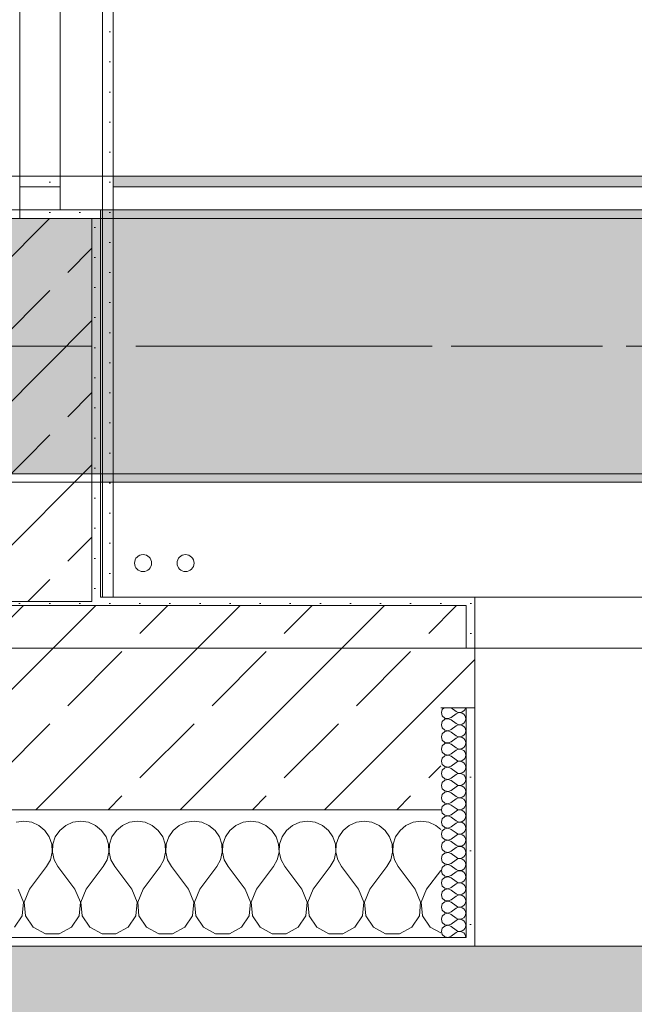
# Model space of a CAD drawing. Header units: metres. Extents: x -3.6 to 85.2, y -11 to 16.8.
# Tile 459 of 508: x 58.2 to 58.9, y -0.2 to 0.9. Entities that reach past the tile are written whole.
import ezdxf

# ---------------------------------------------------------------- set-up
doc = ezdxf.new("R2010")
doc.units = ezdxf.units.M
doc.header["$MEASUREMENT"] = 0
doc.linetypes.add('Achse', pattern=[0.2, 0.1, -0.05, 0, -0.05])
doc.linetypes.add('Strichlinie doppelt', pattern=[0.546806, 0.264583, -0.105833, 0.070556, -0.105833])
for name, color, linetype in [('302 - Elemente.Schraffur', 7, 'Continuous'), ('451 - Universal.Achsen Raster', 7, 'Continuous'), ('604 - Struktur.Wand Aussen', 7, 'Continuous'), ('605 - Struktur.Wand Innen', 7, 'Continuous'), ('607 - Struktur.Stütze', 7, 'Continuous'), ('608 - Struktur.Träger', 7, 'Continuous'), ('801 - HKLSE.Heizung_ Klima_ Lüftung', 7, 'Continuous'), ('Neubau_606 - Struktur.Wand Innen Ausbau', 7, 'Continuous'), ('Neubau_653 - Abdeckung.TB Verkofferung', 7, 'Continuous')]:
    doc.layers.add(name, color=color, linetype=linetype)
pattern_1 = [(45, (0, 0), (-0.01767767, 0.01767767), [0, -0.025])]
pattern_2 = [(45, (0, 0), (-0.08485281, 0.08485281), []), (45, (-0.04243, 0.04243), (-0.08485281, 0.08485281), [0.09, -0.03])]
pattern_3 = [(0, (0, 0), (0, 0.08660254), [0, -0.05]), (0, (0.025, 0.0433), (0, 0.08660254), [0, -0.05])]

# ---------------------------------------------------------------- blocks, each defined once
blk = doc.blocks.new('*X161')
at = {"layer": '604 - Struktur.Wand Aussen', "color": 7, "linetype": 'Continuous', "lineweight": 5}
for p, q in [((58.2, -0.0083), (58.1909, -0.0096)), ((58.2091, -0.0096), (58.2, -0.0083)), ((58.2175, -0.0133), (58.2091, -0.0096)), ((58.2576, -0.0096), (58.2491, -0.0133)), ((58.2667, -0.0083), (58.2576, -0.0096)), ((58.2758, -0.0096), (58.2667, -0.0083)), ((58.2842, -0.0133), (58.2758, -0.0096)), ((58.3242, -0.0096), (58.3158, -0.0133)), ((58.3333, -0.0083), (58.3242, -0.0096)), ((58.3424, -0.0096), (58.3333, -0.0083)), ((58.3509, -0.0133), (58.3424, -0.0096)), ((58.3909, -0.0096), (58.3825, -0.0133)), ((58.4, -0.0083), (58.3909, -0.0096)), ((58.4091, -0.0096), (58.4, -0.0083)), ((58.4175, -0.0133), (58.4091, -0.0096)), ((58.4576, -0.0096), (58.4491, -0.0133)), ((58.4667, -0.0083), (58.4576, -0.0096)), ((58.4758, -0.0096), (58.4667, -0.0083)), ((58.4842, -0.0133), (58.4758, -0.0096)), ((58.5242, -0.0096), (58.5158, -0.0133)), ((58.5333, -0.0083), (58.5242, -0.0096)), ((58.5424, -0.0096), (58.5333, -0.0083)), ((58.5509, -0.0133), (58.5424, -0.0096)), ((58.5909, -0.0096), (58.5825, -0.0133)), ((58.6, -0.0083), (58.5909, -0.0096)), ((58.6091, -0.0096), (58.6, -0.0083)), ((58.6175, -0.0133), (58.6091, -0.0096)), ((58.6576, -0.0096), (58.6491, -0.0133)), ((58.6667, -0.0083), (58.6576, -0.0096)), ((58.6758, -0.0096), (58.6667, -0.0083)), ((58.6842, -0.0133), (58.6758, -0.0096)), ((58.2246, -0.0192), (58.2175, -0.0133)), ((58.2298, -0.0268), (58.2246, -0.0192)), ((58.2421, -0.0192), (58.2369, -0.0268)), ((58.2491, -0.0133), (58.2421, -0.0192)), ((58.2913, -0.0192), (58.2842, -0.0133)), ((58.2965, -0.0268), (58.2913, -0.0192)), ((58.3087, -0.0192), (58.3035, -0.0268)), ((58.3158, -0.0133), (58.3087, -0.0192)), ((58.3579, -0.0192), (58.3509, -0.0133)), ((58.3631, -0.0268), (58.3579, -0.0192)), ((58.3754, -0.0192), (58.3702, -0.0268)), ((58.3825, -0.0133), (58.3754, -0.0192)), ((58.4246, -0.0192), (58.4175, -0.0133)), ((58.4298, -0.0268), (58.4246, -0.0192)), ((58.4421, -0.0192), (58.4369, -0.0268)), ((58.4491, -0.0133), (58.4421, -0.0192)), ((58.4913, -0.0192), (58.4842, -0.0133)), ((58.4965, -0.0268), (58.4913, -0.0192)), ((58.5087, -0.0192), (58.5035, -0.0268)), ((58.5158, -0.0133), (58.5087, -0.0192)), ((58.5579, -0.0192), (58.5509, -0.0133)), ((58.5631, -0.0268), (58.5579, -0.0192)), ((58.5754, -0.0192), (58.5702, -0.0268)), ((58.5825, -0.0133), (58.5754, -0.0192)), ((58.6246, -0.0192), (58.6175, -0.0133)), ((58.6298, -0.0268), (58.6246, -0.0192)), ((58.6421, -0.0192), (58.6369, -0.0268)), ((58.6491, -0.0133), (58.6421, -0.0192)), ((58.69, -0.0181), (58.6842, -0.0133)), ((58.2328, -0.0355), (58.2298, -0.0268)), ((58.2369, -0.0268), (58.2339, -0.0355)), ((58.2994, -0.0355), (58.2965, -0.0268)), ((58.3035, -0.0268), (58.3006, -0.0355)), ((58.3661, -0.0355), (58.3631, -0.0268)), ((58.3702, -0.0268), (58.3672, -0.0355)), ((58.4328, -0.0355), (58.4298, -0.0268)), ((58.4369, -0.0268), (58.4339, -0.0355)), ((58.4994, -0.0355), (58.4965, -0.0268)), ((58.5035, -0.0268), (58.5006, -0.0355)), ((58.5661, -0.0355), (58.5631, -0.0268)), ((58.5702, -0.0268), (58.5672, -0.0355)), ((58.6328, -0.0355), (58.6298, -0.0268)), ((58.6369, -0.0268), (58.6339, -0.0355)), ((58.2311, -0.0536), (58.2332, -0.0447)), ((58.2332, -0.0447), (58.2328, -0.0355)), ((58.2339, -0.0355), (58.2335, -0.0447)), ((58.2335, -0.0447), (58.2355, -0.0536)), ((58.2978, -0.0536), (58.2999, -0.0447)), ((58.2999, -0.0447), (58.2994, -0.0355)), ((58.3006, -0.0355), (58.3001, -0.0447)), ((58.3001, -0.0447), (58.3022, -0.0536)), ((58.3645, -0.0536), (58.3665, -0.0447)), ((58.3665, -0.0447), (58.3661, -0.0355)), ((58.3672, -0.0355), (58.3668, -0.0447)), ((58.3668, -0.0447), (58.3689, -0.0536)), ((58.4311, -0.0536), (58.4332, -0.0447)), ((58.4332, -0.0447), (58.4328, -0.0355)), ((58.4339, -0.0355), (58.4335, -0.0447)), ((58.4335, -0.0447), (58.4355, -0.0536)), ((58.4978, -0.0536), (58.4999, -0.0447)), ((58.4999, -0.0447), (58.4994, -0.0355)), ((58.5006, -0.0355), (58.5001, -0.0447)), ((58.5001, -0.0447), (58.5022, -0.0536)), ((58.5645, -0.0536), (58.5665, -0.0447)), ((58.5665, -0.0447), (58.5661, -0.0355)), ((58.5672, -0.0355), (58.5668, -0.0447)), ((58.5668, -0.0447), (58.5689, -0.0536)), ((58.6311, -0.0536), (58.6332, -0.0447)), ((58.6332, -0.0447), (58.6328, -0.0355)), ((58.6339, -0.0355), (58.6335, -0.0447)), ((58.6335, -0.0447), (58.6355, -0.0536)), ((58.2267, -0.0617), (58.2311, -0.0536)), ((58.2355, -0.0536), (58.24, -0.0617)), ((58.2933, -0.0617), (58.2978, -0.0536)), ((58.3022, -0.0536), (58.3067, -0.0617)), ((58.36, -0.0617), (58.3645, -0.0536)), ((58.3689, -0.0536), (58.3733, -0.0617)), ((58.4267, -0.0617), (58.4311, -0.0536)), ((58.4355, -0.0536), (58.44, -0.0617)), ((58.4933, -0.0617), (58.4978, -0.0536)), ((58.5022, -0.0536), (58.5067, -0.0617)), ((58.56, -0.0617), (58.5645, -0.0536)), ((58.5689, -0.0536), (58.5733, -0.0617)), ((58.6267, -0.0617), (58.6311, -0.0536)), ((58.6355, -0.0536), (58.64, -0.0617)), ((58.2067, -0.0883), (58.2267, -0.0617)), ((58.26, -0.0883), (58.24, -0.0617)), ((58.2733, -0.0883), (58.2933, -0.0617)), ((58.3267, -0.0883), (58.3067, -0.0617)), ((58.34, -0.0883), (58.36, -0.0617)), ((58.3933, -0.0883), (58.3733, -0.0617)), ((58.4067, -0.0883), (58.4267, -0.0617)), ((58.46, -0.0883), (58.44, -0.0617)), ((58.4733, -0.0883), (58.4933, -0.0617)), ((58.5267, -0.0883), (58.5067, -0.0617)), ((58.54, -0.0883), (58.56, -0.0617)), ((58.5933, -0.0883), (58.5733, -0.0617)), ((58.6067, -0.0883), (58.6267, -0.0617)), ((58.66, -0.0883), (58.64, -0.0617)), ((58.6733, -0.0883), (58.69, -0.0661)), ((58.1996, -0.1033), (58.1933, -0.0883)), ((58.2067, -0.0883), (58.2004, -0.1033)), ((58.2663, -0.1033), (58.26, -0.0883)), ((58.2733, -0.0883), (58.267, -0.1033)), ((58.333, -0.1033), (58.3267, -0.0883)), ((58.34, -0.0883), (58.3337, -0.1033)), ((58.3996, -0.1033), (58.3933, -0.0883)), ((58.4067, -0.0883), (58.4004, -0.1033)), ((58.4663, -0.1033), (58.46, -0.0883)), ((58.4733, -0.0883), (58.467, -0.1033)), ((58.533, -0.1033), (58.5267, -0.0883)), ((58.54, -0.0883), (58.5337, -0.1033)), ((58.5996, -0.1033), (58.5933, -0.0883)), ((58.6067, -0.0883), (58.6004, -0.1033)), ((58.6663, -0.1033), (58.66, -0.0883)), ((58.6733, -0.0883), (58.667, -0.1033)), ((58.1981, -0.1195), (58.1996, -0.1033)), ((58.2004, -0.1033), (58.2019, -0.1195)), ((58.2648, -0.1195), (58.2663, -0.1033)), ((58.267, -0.1033), (58.2686, -0.1195)), ((58.3314, -0.1195), (58.333, -0.1033)), ((58.3337, -0.1033), (58.3352, -0.1195)), ((58.3981, -0.1195), (58.3996, -0.1033)), ((58.4004, -0.1033), (58.4019, -0.1195)), ((58.4648, -0.1195), (58.4663, -0.1033)), ((58.467, -0.1033), (58.4686, -0.1195)), ((58.5314, -0.1195), (58.533, -0.1033)), ((58.5337, -0.1033), (58.5352, -0.1195)), ((58.5981, -0.1195), (58.5996, -0.1033)), ((58.6004, -0.1033), (58.6019, -0.1195)), ((58.6648, -0.1195), (58.6663, -0.1033)), ((58.667, -0.1033), (58.6686, -0.1195)), ((58.1891, -0.133), (58.1981, -0.1195)), ((58.2019, -0.1195), (58.2109, -0.133)), ((58.2558, -0.133), (58.2648, -0.1195)), ((58.2686, -0.1195), (58.2776, -0.133)), ((58.3224, -0.133), (58.3314, -0.1195)), ((58.3352, -0.1195), (58.3442, -0.133)), ((58.3891, -0.133), (58.3981, -0.1195)), ((58.4019, -0.1195), (58.4109, -0.133)), ((58.4558, -0.133), (58.4648, -0.1195)), ((58.4686, -0.1195), (58.4776, -0.133)), ((58.5224, -0.133), (58.5314, -0.1195)), ((58.5352, -0.1195), (58.5442, -0.133)), ((58.5891, -0.133), (58.5981, -0.1195)), ((58.6019, -0.1195), (58.6109, -0.133)), ((58.6558, -0.133), (58.6648, -0.1195)), ((58.6686, -0.1195), (58.6776, -0.133)), ((58.2109, -0.133), (58.2252, -0.1407)), ((58.2415, -0.1407), (58.2558, -0.133)), ((58.2776, -0.133), (58.2919, -0.1407)), ((58.3081, -0.1407), (58.3224, -0.133)), ((58.3442, -0.133), (58.3585, -0.1407)), ((58.3748, -0.1407), (58.3891, -0.133)), ((58.4109, -0.133), (58.4252, -0.1407)), ((58.4415, -0.1407), (58.4558, -0.133)), ((58.4776, -0.133), (58.4919, -0.1407)), ((58.5081, -0.1407), (58.5224, -0.133)), ((58.5442, -0.133), (58.5585, -0.1407)), ((58.5748, -0.1407), (58.5891, -0.133)), ((58.6109, -0.133), (58.6252, -0.1407)), ((58.6415, -0.1407), (58.6558, -0.133)), ((58.6776, -0.133), (58.69, -0.1397)), ((58.2252, -0.1407), (58.2415, -0.1407)), ((58.2919, -0.1407), (58.3081, -0.1407)), ((58.3585, -0.1407), (58.3748, -0.1407)), ((58.4252, -0.1407), (58.4415, -0.1407)), ((58.4919, -0.1407), (58.5081, -0.1407)), ((58.5585, -0.1407), (58.5748, -0.1407)), ((58.6252, -0.1407), (58.6415, -0.1407))]:
    blk.add_line(p, q, dxfattribs=at)
blk = doc.blocks.new('*X163')
at = {"layer": '604 - Struktur.Wand Aussen', "color": 7, "linetype": 'Continuous', "lineweight": 5}
for p, q in [((58.6918, 0.123), (58.6907, 0.1193)), ((58.6907, 0.1193), (58.6918, 0.1155)), ((58.6939, 0.125), (58.6918, 0.123)), ((58.7021, 0.125), (58.7079, 0.1207)), ((58.7021, 0.1136), (58.7079, 0.1179)), ((58.7079, 0.1207), (58.7096, 0.1198)), ((58.7096, 0.1188), (58.7079, 0.1179)), ((58.7096, 0.1198), (58.7115, 0.1193)), ((58.7115, 0.1193), (58.7096, 0.1188)), ((58.7115, 0.1193), (58.7135, 0.1194)), ((58.7135, 0.1192), (58.7115, 0.1193)), ((58.7135, 0.1194), (58.7153, 0.12)), ((58.7153, 0.1185), (58.7135, 0.1192)), ((58.7153, 0.12), (58.717, 0.1212)), ((58.717, 0.1174), (58.7153, 0.1185)), ((58.717, 0.1212), (58.7182, 0.1227)), ((58.7182, 0.1159), (58.717, 0.1174)), ((58.7182, 0.1227), (58.719, 0.1245)), ((58.719, 0.1141), (58.7182, 0.1159)), ((58.719, 0.1245), (58.7191, 0.125)), ((58.6918, 0.1088), (58.6907, 0.105)), ((58.6907, 0.105), (58.6918, 0.1012)), ((58.6918, 0.1155), (58.6947, 0.1129)), ((58.6947, 0.1114), (58.6918, 0.1088)), ((58.6947, 0.1129), (58.6985, 0.1122)), ((58.6985, 0.1121), (58.6947, 0.1114)), ((58.6985, 0.1122), (58.7021, 0.1136)), ((58.7021, 0.1107), (58.6985, 0.1121)), ((58.7021, 0.1107), (58.7079, 0.1064)), ((58.7079, 0.1064), (58.7096, 0.1055)), ((58.7096, 0.1045), (58.7079, 0.1036)), ((58.7096, 0.1055), (58.7115, 0.105)), ((58.7115, 0.105), (58.7096, 0.1045)), ((58.7115, 0.105), (58.7135, 0.1051)), ((58.7135, 0.1049), (58.7115, 0.105)), ((58.7135, 0.1051), (58.7153, 0.1058)), ((58.7153, 0.1042), (58.7135, 0.1049)), ((58.7153, 0.1058), (58.717, 0.1069)), ((58.717, 0.1031), (58.7153, 0.1042)), ((58.717, 0.1069), (58.7182, 0.1084)), ((58.7182, 0.1084), (58.719, 0.1102)), ((58.7193, 0.1121), (58.719, 0.1141)), ((58.719, 0.1102), (58.7193, 0.1121)), ((58.6918, 0.0945), (58.6907, 0.0907)), ((58.6918, 0.1012), (58.6947, 0.0986)), ((58.6947, 0.0971), (58.6918, 0.0945)), ((58.6947, 0.0986), (58.6985, 0.0979)), ((58.6985, 0.0978), (58.6947, 0.0971)), ((58.6985, 0.0979), (58.7021, 0.0993)), ((58.7021, 0.0964), (58.6985, 0.0978)), ((58.7021, 0.0993), (58.7079, 0.1036)), ((58.7021, 0.0964), (58.7079, 0.0921)), ((58.7153, 0.0915), (58.717, 0.0926)), ((58.7182, 0.1016), (58.717, 0.1031)), ((58.717, 0.0926), (58.7182, 0.0941)), ((58.719, 0.0998), (58.7182, 0.1016)), ((58.7182, 0.0941), (58.719, 0.0959)), ((58.7193, 0.0979), (58.719, 0.0998)), ((58.719, 0.0959), (58.7193, 0.0979)), ((58.6907, 0.0907), (58.6918, 0.087)), ((58.6918, 0.087), (58.6947, 0.0843)), ((58.6947, 0.0828), (58.6918, 0.0802)), ((58.6947, 0.0843), (58.6985, 0.0836)), ((58.6985, 0.0835), (58.6947, 0.0828)), ((58.6985, 0.0836), (58.7021, 0.085)), ((58.7021, 0.0821), (58.6985, 0.0835)), ((58.7021, 0.085), (58.7079, 0.0893)), ((58.7021, 0.0821), (58.7079, 0.0779)), ((58.7079, 0.0921), (58.7096, 0.0912)), ((58.7096, 0.0902), (58.7079, 0.0893)), ((58.7096, 0.0912), (58.7115, 0.0907)), ((58.7115, 0.0907), (58.7096, 0.0902)), ((58.7115, 0.0907), (58.7135, 0.0908)), ((58.7135, 0.0906), (58.7115, 0.0907)), ((58.7135, 0.0908), (58.7153, 0.0915)), ((58.7153, 0.09), (58.7135, 0.0906)), ((58.717, 0.0888), (58.7153, 0.09)), ((58.7182, 0.0873), (58.717, 0.0888)), ((58.719, 0.0855), (58.7182, 0.0873)), ((58.7182, 0.0798), (58.719, 0.0816)), ((58.7193, 0.0836), (58.719, 0.0855)), ((58.719, 0.0816), (58.7193, 0.0836)), ((58.6918, 0.0802), (58.6907, 0.0764)), ((58.6907, 0.0764), (58.6918, 0.0727)), ((58.6918, 0.0727), (58.6947, 0.07)), ((58.6947, 0.07), (58.6985, 0.0693)), ((58.6985, 0.0693), (58.7021, 0.0707)), ((58.7021, 0.0707), (58.7079, 0.075)), ((58.7079, 0.0779), (58.7096, 0.0769)), ((58.7096, 0.076), (58.7079, 0.075)), ((58.7096, 0.0769), (58.7115, 0.0765)), ((58.7115, 0.0764), (58.7096, 0.076)), ((58.7115, 0.0765), (58.7135, 0.0766)), ((58.7135, 0.0763), (58.7115, 0.0764)), ((58.7135, 0.0766), (58.7153, 0.0772)), ((58.7153, 0.0757), (58.7135, 0.0763)), ((58.7153, 0.0772), (58.717, 0.0783)), ((58.717, 0.0746), (58.7153, 0.0757)), ((58.717, 0.0783), (58.7182, 0.0798)), ((58.7182, 0.073), (58.717, 0.0746)), ((58.719, 0.0712), (58.7182, 0.073)), ((58.7193, 0.0693), (58.719, 0.0712)), ((58.6918, 0.0659), (58.6907, 0.0621)), ((58.6907, 0.0621), (58.6918, 0.0584)), ((58.6947, 0.0685), (58.6918, 0.0659)), ((58.6918, 0.0584), (58.6947, 0.0558)), ((58.6985, 0.0693), (58.6947, 0.0685)), ((58.7021, 0.0679), (58.6985, 0.0693)), ((58.7021, 0.0679), (58.7079, 0.0636)), ((58.7021, 0.0564), (58.7079, 0.0607)), ((58.7079, 0.0636), (58.7096, 0.0626)), ((58.7096, 0.0617), (58.7079, 0.0607)), ((58.7096, 0.0626), (58.7115, 0.0622)), ((58.7115, 0.0621), (58.7096, 0.0617)), ((58.7115, 0.0622), (58.7135, 0.0623)), ((58.7135, 0.062), (58.7115, 0.0621)), ((58.7135, 0.0623), (58.7153, 0.0629)), ((58.7153, 0.0614), (58.7135, 0.062)), ((58.7153, 0.0629), (58.717, 0.064)), ((58.717, 0.0603), (58.7153, 0.0614)), ((58.717, 0.064), (58.7182, 0.0655)), ((58.7182, 0.0588), (58.717, 0.0603)), ((58.7182, 0.0655), (58.719, 0.0673)), ((58.719, 0.057), (58.7182, 0.0588)), ((58.719, 0.0673), (58.7193, 0.0693)), ((58.6918, 0.0516), (58.6907, 0.0479)), ((58.6907, 0.0479), (58.6918, 0.0441)), ((58.6947, 0.0542), (58.6918, 0.0516)), ((58.6947, 0.0558), (58.6985, 0.055)), ((58.6985, 0.055), (58.6947, 0.0542)), ((58.6985, 0.055), (58.7021, 0.0564)), ((58.7021, 0.0536), (58.6985, 0.055)), ((58.7021, 0.0536), (58.7079, 0.0493)), ((58.7021, 0.0421), (58.7079, 0.0464)), ((58.7079, 0.0493), (58.7096, 0.0483)), ((58.7096, 0.0474), (58.7079, 0.0464)), ((58.7096, 0.0483), (58.7115, 0.0479)), ((58.7115, 0.0478), (58.7096, 0.0474)), ((58.7115, 0.0479), (58.7135, 0.048)), ((58.7135, 0.0477), (58.7115, 0.0478)), ((58.7135, 0.048), (58.7153, 0.0486)), ((58.7153, 0.0471), (58.7135, 0.0477)), ((58.7153, 0.0486), (58.717, 0.0497)), ((58.717, 0.046), (58.7153, 0.0471)), ((58.717, 0.0497), (58.7182, 0.0512)), ((58.7182, 0.0512), (58.719, 0.053)), ((58.7193, 0.055), (58.719, 0.057)), ((58.719, 0.053), (58.7193, 0.055)), ((58.6918, 0.0373), (58.6907, 0.0336)), ((58.6918, 0.0441), (58.6947, 0.0415)), ((58.6947, 0.04), (58.6918, 0.0373)), ((58.6947, 0.0415), (58.6985, 0.0407)), ((58.6985, 0.0407), (58.6947, 0.04)), ((58.6985, 0.0407), (58.7021, 0.0421)), ((58.7021, 0.0393), (58.6985, 0.0407)), ((58.7021, 0.0393), (58.7079, 0.035)), ((58.7079, 0.035), (58.7096, 0.034)), ((58.7153, 0.0343), (58.717, 0.0354)), ((58.7182, 0.0445), (58.717, 0.046)), ((58.717, 0.0354), (58.7182, 0.037)), ((58.719, 0.0427), (58.7182, 0.0445)), ((58.7182, 0.037), (58.719, 0.0388)), ((58.7193, 0.0407), (58.719, 0.0427)), ((58.719, 0.0388), (58.7193, 0.0407)), ((58.6907, 0.0336), (58.6918, 0.0298)), ((58.6918, 0.0298), (58.6947, 0.0272)), ((58.6947, 0.0257), (58.6918, 0.023)), ((58.6947, 0.0272), (58.6985, 0.0265)), ((58.6985, 0.0264), (58.6947, 0.0257)), ((58.6985, 0.0265), (58.7021, 0.0279)), ((58.7021, 0.025), (58.6985, 0.0264)), ((58.7021, 0.0279), (58.7079, 0.0321)), ((58.7021, 0.025), (58.7079, 0.0207)), ((58.7096, 0.0331), (58.7079, 0.0321)), ((58.7096, 0.034), (58.7115, 0.0336)), ((58.7115, 0.0335), (58.7096, 0.0331)), ((58.7115, 0.0336), (58.7135, 0.0337)), ((58.7135, 0.0334), (58.7115, 0.0335)), ((58.7135, 0.0337), (58.7153, 0.0343)), ((58.7153, 0.0328), (58.7135, 0.0334)), ((58.717, 0.0317), (58.7153, 0.0328)), ((58.7182, 0.0302), (58.717, 0.0317)), ((58.719, 0.0284), (58.7182, 0.0302)), ((58.7182, 0.0227), (58.719, 0.0245)), ((58.7193, 0.0264), (58.719, 0.0284)), ((58.719, 0.0245), (58.7193, 0.0264)), ((58.6918, 0.023), (58.6907, 0.0193)), ((58.6907, 0.0193), (58.6918, 0.0155)), ((58.6918, 0.0155), (58.6947, 0.0129)), ((58.6947, 0.0129), (58.6985, 0.0122)), ((58.6985, 0.0121), (58.6947, 0.0114)), ((58.6985, 0.0122), (58.7021, 0.0136)), ((58.7021, 0.0107), (58.6985, 0.0121)), ((58.7021, 0.0136), (58.7079, 0.0179)), ((58.7079, 0.0207), (58.7096, 0.0198)), ((58.7096, 0.0188), (58.7079, 0.0179)), ((58.7096, 0.0198), (58.7115, 0.0193)), ((58.7115, 0.0193), (58.7096, 0.0188)), ((58.7115, 0.0193), (58.7135, 0.0194)), ((58.7135, 0.0192), (58.7115, 0.0193)), ((58.7135, 0.0194), (58.7153, 0.02)), ((58.7153, 0.0185), (58.7135, 0.0192)), ((58.7153, 0.02), (58.717, 0.0212)), ((58.717, 0.0174), (58.7153, 0.0185)), ((58.717, 0.0212), (58.7182, 0.0227)), ((58.7182, 0.0159), (58.717, 0.0174)), ((58.719, 0.0141), (58.7182, 0.0159)), ((58.7193, 0.0121), (58.719, 0.0141)), ((58.719, 0.0102), (58.7193, 0.0121)), ((58.6918, 0.0088), (58.6907, 0.005)), ((58.6907, 0.005), (58.6918, 0.0012)), ((58.6947, 0.0114), (58.6918, 0.0088)), ((58.6918, 0.0012), (58.6947, -0.0014)), ((58.7021, 0.0107), (58.7079, 0.0064)), ((58.7021, -0.0007), (58.7079, 0.0036)), ((58.7079, 0.0064), (58.7096, 0.0055)), ((58.7096, 0.0045), (58.7079, 0.0036)), ((58.7096, 0.0055), (58.7115, 0.005)), ((58.7115, 0.005), (58.7096, 0.0045)), ((58.7115, 0.005), (58.7135, 0.0051)), ((58.7135, 0.0049), (58.7115, 0.005)), ((58.7135, 0.0051), (58.7153, 0.0058)), ((58.7153, 0.0042), (58.7135, 0.0049)), ((58.7153, 0.0058), (58.717, 0.0069)), ((58.717, 0.0031), (58.7153, 0.0042)), ((58.717, 0.0069), (58.7182, 0.0084)), ((58.7182, 0.0016), (58.717, 0.0031)), ((58.7182, 0.0084), (58.719, 0.0102)), ((58.719, -0.0002), (58.7182, 0.0016)), ((58.6918, -0.0055), (58.6907, -0.0093)), ((58.6907, -0.0093), (58.6918, -0.013)), ((58.6947, -0.0029), (58.6918, -0.0055)), ((58.6947, -0.0014), (58.6985, -0.0021)), ((58.6985, -0.0022), (58.6947, -0.0029)), ((58.6985, -0.0021), (58.7021, -0.0007)), ((58.7021, -0.0036), (58.6985, -0.0022)), ((58.7021, -0.0036), (58.7079, -0.0079)), ((58.7021, -0.015), (58.7079, -0.0107)), ((58.7079, -0.0079), (58.7096, -0.0088)), ((58.7096, -0.0098), (58.7079, -0.0107)), ((58.7096, -0.0088), (58.7115, -0.0093)), ((58.7115, -0.0093), (58.7096, -0.0098)), ((58.7115, -0.0093), (58.7135, -0.0092)), ((58.7135, -0.0094), (58.7115, -0.0093)), ((58.7135, -0.0092), (58.7153, -0.0085)), ((58.7153, -0.01), (58.7135, -0.0094)), ((58.7153, -0.0085), (58.717, -0.0074)), ((58.717, -0.0112), (58.7153, -0.01)), ((58.717, -0.0074), (58.7182, -0.0059)), ((58.7182, -0.0127), (58.717, -0.0112)), ((58.7182, -0.0059), (58.719, -0.0041)), ((58.7193, -0.0021), (58.719, -0.0002)), ((58.719, -0.0041), (58.7193, -0.0021)), ((58.6918, -0.0198), (58.6907, -0.0236)), ((58.6918, -0.013), (58.6947, -0.0157)), ((58.6947, -0.0172), (58.6918, -0.0198)), ((58.6947, -0.0157), (58.6985, -0.0164)), ((58.6985, -0.0165), (58.6947, -0.0172)), ((58.6985, -0.0164), (58.7021, -0.015)), ((58.7021, -0.0179), (58.6985, -0.0165)), ((58.7021, -0.0179), (58.7079, -0.0221)), ((58.7079, -0.0221), (58.7096, -0.0231)), ((58.7096, -0.0231), (58.7115, -0.0235)), ((58.7135, -0.0234), (58.7153, -0.0228)), ((58.7153, -0.0228), (58.717, -0.0217)), ((58.717, -0.0217), (58.7182, -0.0202)), ((58.719, -0.0145), (58.7182, -0.0127)), ((58.7182, -0.0202), (58.719, -0.0184)), ((58.7193, -0.0164), (58.719, -0.0145)), ((58.719, -0.0184), (58.7193, -0.0164)), ((58.6907, -0.0236), (58.6918, -0.0273)), ((58.6918, -0.0341), (58.6907, -0.0379)), ((58.6918, -0.0273), (58.6947, -0.03)), ((58.6947, -0.0315), (58.6918, -0.0341)), ((58.6947, -0.03), (58.6985, -0.0307)), ((58.6985, -0.0307), (58.6947, -0.0315)), ((58.6985, -0.0307), (58.7021, -0.0293)), ((58.7021, -0.0321), (58.6985, -0.0307)), ((58.7021, -0.0293), (58.7079, -0.025)), ((58.7021, -0.0321), (58.7079, -0.0364)), ((58.7096, -0.024), (58.7079, -0.025)), ((58.7115, -0.0236), (58.7096, -0.024)), ((58.7115, -0.0235), (58.7135, -0.0234)), ((58.7135, -0.0237), (58.7115, -0.0236)), ((58.7153, -0.0243), (58.7135, -0.0237)), ((58.717, -0.0254), (58.7153, -0.0243)), ((58.7182, -0.027), (58.717, -0.0254)), ((58.717, -0.036), (58.7182, -0.0345)), ((58.719, -0.0288), (58.7182, -0.027)), ((58.7182, -0.0345), (58.719, -0.0327)), ((58.7193, -0.0307), (58.719, -0.0288)), ((58.719, -0.0327), (58.7193, -0.0307)), ((58.6907, -0.0379), (58.6918, -0.0416)), ((58.6918, -0.0416), (58.6947, -0.0442)), ((58.6947, -0.0458), (58.6918, -0.0484)), ((58.6947, -0.0442), (58.6985, -0.045)), ((58.6985, -0.045), (58.6947, -0.0458)), ((58.6985, -0.045), (58.7021, -0.0436)), ((58.7021, -0.0464), (58.6985, -0.045)), ((58.7021, -0.0436), (58.7079, -0.0393)), ((58.7079, -0.0364), (58.7096, -0.0374)), ((58.7096, -0.0383), (58.7079, -0.0393)), ((58.7096, -0.0374), (58.7115, -0.0378)), ((58.7115, -0.0379), (58.7096, -0.0383)), ((58.7115, -0.0378), (58.7135, -0.0377)), ((58.7135, -0.038), (58.7115, -0.0379)), ((58.7135, -0.0377), (58.7153, -0.0371)), ((58.7153, -0.0386), (58.7135, -0.038)), ((58.7153, -0.0371), (58.717, -0.036)), ((58.717, -0.0397), (58.7153, -0.0386)), ((58.7182, -0.0412), (58.717, -0.0397)), ((58.719, -0.043), (58.7182, -0.0412)), ((58.7193, -0.045), (58.719, -0.043)), ((58.719, -0.047), (58.7193, -0.045)), ((58.6918, -0.0484), (58.6907, -0.0521)), ((58.6907, -0.0521), (58.6918, -0.0559)), ((58.6918, -0.0559), (58.6947, -0.0585)), ((58.7021, -0.0464), (58.7079, -0.0507)), ((58.7021, -0.0579), (58.7079, -0.0536)), ((58.7079, -0.0507), (58.7096, -0.0517)), ((58.7096, -0.0526), (58.7079, -0.0536)), ((58.7096, -0.0517), (58.7115, -0.0521)), ((58.7115, -0.0522), (58.7096, -0.0526)), ((58.7115, -0.0521), (58.7135, -0.052)), ((58.7135, -0.0523), (58.7115, -0.0522)), ((58.7135, -0.052), (58.7153, -0.0514)), ((58.7153, -0.0529), (58.7135, -0.0523)), ((58.7153, -0.0514), (58.717, -0.0503)), ((58.717, -0.054), (58.7153, -0.0529)), ((58.717, -0.0503), (58.7182, -0.0488)), ((58.7182, -0.0555), (58.717, -0.054)), ((58.7182, -0.0488), (58.719, -0.047)), ((58.719, -0.0573), (58.7182, -0.0555)), ((58.7193, -0.0593), (58.719, -0.0573)), ((58.6918, -0.0627), (58.6907, -0.0664)), ((58.6907, -0.0664), (58.6918, -0.0702)), ((58.6947, -0.06), (58.6918, -0.0627)), ((58.6947, -0.0585), (58.6985, -0.0593)), ((58.6985, -0.0593), (58.6947, -0.06)), ((58.6985, -0.0593), (58.7021, -0.0579)), ((58.7021, -0.0607), (58.6985, -0.0593)), ((58.7021, -0.0607), (58.7079, -0.065)), ((58.7021, -0.0721), (58.7079, -0.0679)), ((58.7079, -0.065), (58.7096, -0.066)), ((58.7096, -0.0669), (58.7079, -0.0679)), ((58.7096, -0.066), (58.7115, -0.0664)), ((58.7115, -0.0665), (58.7096, -0.0669)), ((58.7115, -0.0664), (58.7135, -0.0663)), ((58.7135, -0.0666), (58.7115, -0.0665)), ((58.7135, -0.0663), (58.7153, -0.0657)), ((58.7153, -0.0672), (58.7135, -0.0666)), ((58.7153, -0.0657), (58.717, -0.0646)), ((58.717, -0.0683), (58.7153, -0.0672)), ((58.717, -0.0646), (58.7182, -0.063)), ((58.7182, -0.0698), (58.717, -0.0683)), ((58.7182, -0.063), (58.719, -0.0612)), ((58.719, -0.0612), (58.7193, -0.0593)), ((58.6918, -0.077), (58.6907, -0.0807)), ((58.6907, -0.0807), (58.6918, -0.0845)), ((58.6918, -0.0702), (58.6947, -0.0728)), ((58.6947, -0.0743), (58.6918, -0.077)), ((58.6947, -0.0728), (58.6985, -0.0735)), ((58.6985, -0.0736), (58.6947, -0.0743)), ((58.6985, -0.0735), (58.7021, -0.0721)), ((58.7021, -0.075), (58.6985, -0.0736)), ((58.7021, -0.075), (58.7079, -0.0793)), ((58.7079, -0.0793), (58.7096, -0.0802)), ((58.7096, -0.0802), (58.7115, -0.0807)), ((58.7115, -0.0807), (58.7096, -0.0812)), ((58.7115, -0.0807), (58.7135, -0.0806)), ((58.7135, -0.0808), (58.7115, -0.0807)), ((58.7135, -0.0806), (58.7153, -0.08)), ((58.7153, -0.0815), (58.7135, -0.0808)), ((58.7153, -0.08), (58.717, -0.0788)), ((58.717, -0.0788), (58.7182, -0.0773)), ((58.719, -0.0716), (58.7182, -0.0698)), ((58.7182, -0.0773), (58.719, -0.0755)), ((58.7193, -0.0736), (58.719, -0.0716)), ((58.719, -0.0755), (58.7193, -0.0736)), ((58.6918, -0.0912), (58.6907, -0.095)), ((58.6918, -0.0845), (58.6947, -0.0871)), ((58.6947, -0.0886), (58.6918, -0.0912)), ((58.6947, -0.0871), (58.6985, -0.0878)), ((58.6985, -0.0879), (58.6947, -0.0886)), ((58.6985, -0.0878), (58.7021, -0.0864)), ((58.7021, -0.0893), (58.6985, -0.0879)), ((58.7021, -0.0864), (58.7079, -0.0821)), ((58.7021, -0.0893), (58.7079, -0.0936)), ((58.7096, -0.0812), (58.7079, -0.0821)), ((58.717, -0.0826), (58.7153, -0.0815)), ((58.7182, -0.0841), (58.717, -0.0826)), ((58.717, -0.0931), (58.7182, -0.0916)), ((58.719, -0.0859), (58.7182, -0.0841)), ((58.7182, -0.0916), (58.719, -0.0898)), ((58.7193, -0.0879), (58.719, -0.0859)), ((58.719, -0.0898), (58.7193, -0.0879)), ((58.6907, -0.095), (58.6918, -0.0988)), ((58.6918, -0.0988), (58.6947, -0.1014)), ((58.6947, -0.1029), (58.6918, -0.1055)), ((58.6947, -0.1014), (58.6985, -0.1021)), ((58.6985, -0.1022), (58.6947, -0.1029)), ((58.6985, -0.1021), (58.7021, -0.1007)), ((58.7021, -0.1036), (58.6985, -0.1022)), ((58.7021, -0.1007), (58.7079, -0.0964)), ((58.7021, -0.1036), (58.7079, -0.1079)), ((58.7079, -0.0936), (58.7096, -0.0945)), ((58.7096, -0.0955), (58.7079, -0.0964)), ((58.7096, -0.0945), (58.7115, -0.095)), ((58.7115, -0.095), (58.7096, -0.0955)), ((58.7115, -0.095), (58.7135, -0.0949)), ((58.7135, -0.0951), (58.7115, -0.095)), ((58.7135, -0.0949), (58.7153, -0.0942)), ((58.7153, -0.0958), (58.7135, -0.0951)), ((58.7153, -0.0942), (58.717, -0.0931)), ((58.717, -0.0969), (58.7153, -0.0958)), ((58.7182, -0.0984), (58.717, -0.0969)), ((58.719, -0.1002), (58.7182, -0.0984)), ((58.7182, -0.1059), (58.719, -0.1041)), ((58.7193, -0.1021), (58.719, -0.1002)), ((58.719, -0.1041), (58.7193, -0.1021)), ((58.6918, -0.1055), (58.6907, -0.1093)), ((58.6907, -0.1093), (58.6918, -0.113)), ((58.6918, -0.113), (58.6947, -0.1157)), ((58.6947, -0.1157), (58.6985, -0.1164)), ((58.6985, -0.1164), (58.7021, -0.115)), ((58.7021, -0.115), (58.7079, -0.1107)), ((58.7079, -0.1079), (58.7096, -0.1088)), ((58.7096, -0.1098), (58.7079, -0.1107)), ((58.7096, -0.1088), (58.7115, -0.1093)), ((58.7115, -0.1093), (58.7096, -0.1098)), ((58.7115, -0.1093), (58.7135, -0.1092)), ((58.7135, -0.1094), (58.7115, -0.1093)), ((58.7135, -0.1092), (58.7153, -0.1085)), ((58.7153, -0.11), (58.7135, -0.1094)), ((58.7153, -0.1085), (58.717, -0.1074)), ((58.717, -0.1112), (58.7153, -0.11)), ((58.717, -0.1074), (58.7182, -0.1059)), ((58.7182, -0.1127), (58.717, -0.1112)), ((58.719, -0.1145), (58.7182, -0.1127)), ((58.7193, -0.1164), (58.719, -0.1145)), ((58.6918, -0.1198), (58.6907, -0.1236)), ((58.6907, -0.1236), (58.6918, -0.1273)), ((58.6947, -0.1172), (58.6918, -0.1198)), ((58.6985, -0.1165), (58.6947, -0.1172)), ((58.7021, -0.1179), (58.6985, -0.1165)), ((58.7021, -0.1179), (58.7079, -0.1221)), ((58.7021, -0.1293), (58.7079, -0.125)), ((58.7079, -0.1221), (58.7096, -0.1231)), ((58.7096, -0.124), (58.7079, -0.125)), ((58.7096, -0.1231), (58.7115, -0.1235)), ((58.7115, -0.1236), (58.7096, -0.124)), ((58.7115, -0.1235), (58.7135, -0.1234)), ((58.7135, -0.1237), (58.7115, -0.1236)), ((58.7135, -0.1234), (58.7153, -0.1228)), ((58.7153, -0.1243), (58.7135, -0.1237)), ((58.7153, -0.1228), (58.717, -0.1217)), ((58.717, -0.1254), (58.7153, -0.1243)), ((58.717, -0.1217), (58.7182, -0.1202)), ((58.7182, -0.127), (58.717, -0.1254)), ((58.7182, -0.1202), (58.719, -0.1184)), ((58.719, -0.1288), (58.7182, -0.127)), ((58.719, -0.1184), (58.7193, -0.1164)), ((58.6918, -0.1341), (58.6907, -0.1379)), ((58.6907, -0.1379), (58.6918, -0.1416)), ((58.6918, -0.1273), (58.6947, -0.13)), ((58.6947, -0.1315), (58.6918, -0.1341)), ((58.6947, -0.13), (58.6985, -0.1307)), ((58.6985, -0.1307), (58.6947, -0.1315)), ((58.6985, -0.1307), (58.7021, -0.1293)), ((58.7021, -0.1321), (58.6985, -0.1307)), ((58.7021, -0.1321), (58.7079, -0.1364)), ((58.7079, -0.1364), (58.7096, -0.1374)), ((58.7096, -0.1383), (58.7079, -0.1393)), ((58.7096, -0.1374), (58.7115, -0.1378)), ((58.7115, -0.1379), (58.7096, -0.1383)), ((58.7115, -0.1378), (58.7135, -0.1377)), ((58.7135, -0.138), (58.7115, -0.1379)), ((58.7135, -0.1377), (58.7153, -0.1371)), ((58.7153, -0.1386), (58.7135, -0.138)), ((58.7153, -0.1371), (58.717, -0.136)), ((58.717, -0.1397), (58.7153, -0.1386)), ((58.717, -0.136), (58.7182, -0.1345)), ((58.7182, -0.1345), (58.719, -0.1327)), ((58.7193, -0.1307), (58.719, -0.1288)), ((58.719, -0.1327), (58.7193, -0.1307)), ((58.6918, -0.1416), (58.6947, -0.1442)), ((58.6947, -0.1442), (58.6985, -0.145)), ((58.6985, -0.145), (58.7021, -0.1436)), ((58.7021, -0.1436), (58.7079, -0.1393)), ((58.7182, -0.1412), (58.717, -0.1397)), ((58.719, -0.143), (58.7182, -0.1412)), ((58.7193, -0.145), (58.719, -0.143))]:
    blk.add_line(p, q, dxfattribs=at)

msp = doc.modelspace()

# ---------------------------------------------------------------- hatches: boundary and pattern name
at = {"layer": '302 - Elemente.Schraffur', "linetype": 'Continuous', "lineweight": 0, "true_color": 0x282828}
msp.add_hatch(color=250, dxfattribs=at).paths.add_polyline_path([(55.22, -3.31), (62.435, -3.31), (62.435, -0.155), (55.22, -0.155)])
at = {"layer": '604 - Struktur.Wand Aussen', "linetype": 'Continuous', "lineweight": 0, "true_color": 0x000000}
h = msp.add_hatch(dxfattribs=at)
h.set_pattern_fill('Gips_0001', color=18, style=0, pattern_type=2)
h.set_pattern_definition(pattern_1)
h.paths.add_polyline_path([(58.29, 0.255), (58.29, 0.245), (58.72, 0.245), (58.72, 0.255)])
h = msp.add_hatch(dxfattribs=at)
h.set_pattern_fill('Gips_0001', color=18, style=0, pattern_type=2)
h.set_pattern_definition(pattern_1)
h.paths.add_polyline_path([(58.72, 0.255), (58.72, 0.195), (58.73, 0.195), (58.73, 0.255)])
h = msp.add_hatch(dxfattribs=at)
h.set_pattern_fill('Beton__Stahlbeton_0001', color=18, style=0, pattern_type=2)
h.set_pattern_definition(pattern_2)
h.paths.add_polyline_path([(57.56, 0.195), (57.55, 0.195), (57.55, 0.125), (57.56, 0.125), (57.59, 0.125), (57.59, 0.005), (58.69, 0.005), (58.69, 0.125), (58.72, 0.125), (58.73, 0.125), (58.73, 0.195), (58.72, 0.195), (58.72, 0.245), (57.56, 0.245)])
h = msp.add_hatch(dxfattribs=at)
h.set_pattern_fill('Verputz_0001', color=18, style=0, pattern_type=2)
h.set_pattern_definition(pattern_3)
h.paths.add_polyline_path([(58.72, -0.155), (58.73, -0.155), (58.73, 0.125), (58.72, 0.125)])
h = msp.add_hatch(dxfattribs=at)
h.set_pattern_fill('Verputz_0001', color=18, style=0, pattern_type=2)
h.set_pattern_definition(pattern_3)
h.paths.add_polyline_path([(57.56, -0.155), (58.72, -0.155), (58.72, -0.145), (57.56, -0.145)])
at = {"layer": '607 - Struktur.Stütze', "linetype": 'Continuous', "lineweight": 0, "true_color": 0x000000}
h = msp.add_hatch(dxfattribs=at)
h.set_pattern_fill('Gips_0001', color=18, style=0, pattern_type=2)
h.set_pattern_definition(pattern_1)
h.paths.add_polyline_path([(58.29, 0.71), (58.195, 0.71), (58.195, 0.7), (58.28, 0.7), (58.28, 0.255), (58.29, 0.255)])
h = msp.add_hatch(dxfattribs=at)
h.set_pattern_fill('Beton__Stahlbeton_0001', color=18, style=0, pattern_type=2)
h.set_pattern_definition(pattern_2)
h.paths.add_polyline_path([(57.98, 0.25), (58.28, 0.25), (58.28, 0.7), (57.98, 0.7)])
h = msp.add_hatch(dxfattribs=at)
h.set_pattern_fill('Gips_0001', color=18, style=0, pattern_type=2)
h.set_pattern_definition(pattern_1)
h.paths.add_polyline_path([(57.97, 0.255), (57.97, 0.245), (58.29, 0.245), (58.29, 0.255), (58.28, 0.255), (58.28, 0.25), (57.98, 0.25), (57.98, 0.255)])
at = {"layer": '608 - Struktur.Träger', "linetype": 'Continuous', "lineweight": 0, "true_color": 0x000000}
h = msp.add_hatch(dxfattribs=at)
h.set_pattern_fill('Gips_0001', color=18, style=0, pattern_type=2)
h.set_pattern_definition(pattern_1)
h.paths.add_polyline_path([(58.29, 0.71), (58.29, 0.7), (61.57, 0.7), (61.57, 0.71)])
h = msp.add_hatch(dxfattribs=at)
h.set_pattern_fill('Beton__Stahlbeton_0001', color=18, style=0, pattern_type=2)
h.set_pattern_definition(pattern_2)
h.paths.add_polyline_path([(0.69, 0.7), (0.38, 0.7), (0.38, 0.4), (0.69, 0.4), (3.97, 0.4), (4.29, 0.4), (7.57, 0.4), (7.89, 0.4), (11.17, 0.4), (11.49, 0.4), (14.77, 0.4), (15.09, 0.4), (18.37, 0.4), (18.69, 0.4), (21.97, 0.4), (22.29, 0.4), (25.57, 0.4), (25.89, 0.4), (29.17, 0.4), (29.49, 0.4), (32.77, 0.4), (33.09, 0.4), (36.37, 0.4), (36.69, 0.4), (39.97, 0.4), (40.29, 0.4), (43.57, 0.4), (43.89, 0.4), (47.17, 0.4), (47.49, 0.4), (50.77, 0.4), (51.09, 0.4), (51.8, 0.4), (51.97, 0.4), (54.37, 0.4), (54.69, 0.4), (57.97, 0.4), (58.29, 0.4), (61.57, 0.4), (61.88, 0.4), (61.88, 0.7), (61.57, 0.7), (58.29, 0.7), (57.97, 0.7), (54.69, 0.7), (54.37, 0.7), (51.97, 0.7), (51.8, 0.7), (51.09, 0.7), (50.77, 0.7), (47.49, 0.7), (47.16, 0.7), (43.89, 0.7), (43.57, 0.7), (40.29, 0.7), (39.935, 0.7), (36.69, 0.7), (36.37, 0.7), (33.09, 0.7), (32.77, 0.7), (29.49, 0.7), (29.17, 0.7), (25.89, 0.7), (25.57, 0.7), (22.29, 0.7), (21.97, 0.7), (18.69, 0.7), (18.37, 0.7), (15.09, 0.7), (14.77, 0.7), (11.49, 0.7), (11.17, 0.7), (7.89, 0.7), (7.57, 0.7), (4.29, 0.7), (3.97, 0.7)])
h = msp.add_hatch(dxfattribs=at)
h.set_pattern_fill('Gips_0001', color=18, style=0, pattern_type=2)
h.set_pattern_definition(pattern_1)
h.paths.add_polyline_path([(58.29, 0.4), (58.29, 0.39), (61.57, 0.39), (61.57, 0.4)])
at = {"layer": 'Neubau_606 - Struktur.Wand Innen Ausbau', "linetype": 'Continuous', "lineweight": 0, "true_color": 0x000000}
h = msp.add_hatch(dxfattribs=at)
h.set_pattern_fill('Gips_0001', color=18, style=0, pattern_type=2)
h.set_pattern_definition(pattern_1)
h.paths.add_polyline_path([(58.2925, 0.9975), (58.2925, 0.255), (58.305, 0.255), (58.305, 0.9975)])
at = {"layer": 'Neubau_653 - Abdeckung.TB Verkofferung', "linetype": 'Continuous', "lineweight": 0, "true_color": 0x000000}
h = msp.add_hatch(dxfattribs=at)
h.set_pattern_fill('Gips_0001', color=18, style=0, pattern_type=2)
h.set_pattern_definition(pattern_1)
h.paths.add_polyline_path([(58.195, 0.737), (58.2425, 0.737), (58.2425, 0.7495), (58.195, 0.7495)])
h = msp.add_hatch(dxfattribs=at)
h.set_pattern_fill('Gips_0001', color=18, style=0, pattern_type=2)
h.set_pattern_definition(pattern_1)
h.paths.add_polyline_path([(58.305, 0.737), (62.025, 0.737), (62.025, 0.7495), (58.305, 0.7495)])

# ---------------------------------------------------------------- linework, layer by layer
at = {"layer": '451 - Universal.Achsen Raster', "color": 160, "linetype": 'Strichlinie doppelt', "lineweight": 9, "true_color": 0x3232ff}
msp.add_line((64.935, 0.55), (-3.175, 0.55), dxfattribs=at)
at = {"layer": '604 - Struktur.Wand Aussen', "color": 7, "linetype": 'Continuous', "lineweight": 5}
for p, q in [((58.72, 0.255), (58.73, 0.255)), ((58.73, 0.245), (58.73, 0.255)), ((58.73, 0.195), (58.73, 0.245)), ((58.72, 0.195), (58.73, 0.195)), ((58.69, 0.125), (58.72, 0.125)), ((58.72, 0.125), (58.72, -0.145)), ((58.72, 0.125), (58.73, 0.125)), ((58.72, -0.145), (58.72, 0.125)), ((58.73, 0.005), (58.73, 0.125)), ((58.73, -0.005), (58.73, 0.005)), ((58.73, -0.145), (58.73, -0.005)), ((57.59, -0.145), (58.69, -0.145)), ((58.69, -0.145), (58.72, -0.145)), ((58.73, -0.155), (58.73, -0.145)), ((58.72, -0.155), (58.73, -0.155))]:
    msp.add_line(p, q, dxfattribs=at)
at = {"layer": '604 - Struktur.Wand Aussen', "color": 7, "linetype": 'Continuous', "lineweight": 13}
for p, q in [((61.13, 0.255), (58.73, 0.255)), ((58.72, 0.245), (57.56, 0.245)), ((58.72, 0.245), (58.72, 0.195)), ((58.73, 0.125), (58.73, 0.195)), ((57.59, 0.005), (58.69, 0.005)), ((58.73, -0.155), (61.13, -0.155))]:
    msp.add_line(p, q, dxfattribs=at)
at = {"layer": '604 - Struktur.Wand Aussen', "color": 7, "linetype": 'Continuous', "lineweight": 5, "flags": 128}
for points in [[(58.72, 0.255), (58.29, 0.255)], [(57.56, -0.155), (58.72, -0.155)]]:
    msp.add_lwpolyline(points, dxfattribs=at)
at = {"layer": '605 - Struktur.Wand Innen', "color": 7, "linetype": 'Continuous', "lineweight": 18, "flags": 128}
msp.add_lwpolyline([(58.195, 0.7), (58.195, 5.1)], dxfattribs=at)
at = {"layer": '607 - Struktur.Stütze', "color": 7, "linetype": 'Continuous', "lineweight": 5, "flags": 128}
msp.add_lwpolyline([(58.29, 0.255), (58.29, 0.71), (58.195, 0.71)], dxfattribs=at)
at = {"layer": '607 - Struktur.Stütze', "color": 7, "linetype": 'Continuous', "lineweight": 13, "flags": 128}
msp.add_lwpolyline([(57.98, 0.25), (58.28, 0.25), (58.28, 0.7), (57.98, 0.7)], close=True, dxfattribs=at)
at = {"layer": '608 - Struktur.Träger', "color": 7, "linetype": 'Continuous', "lineweight": 13}
for p, q in [((0.38, 0.71), (61.88, 0.71)), ((58.29, 0.7), (57.97, 0.7)), ((61.57, 0.7), (58.29, 0.7)), ((0.38, 0.39), (61.88, 0.39))]:
    msp.add_line(p, q, dxfattribs=at)
at = {"layer": '608 - Struktur.Träger', "color": 7, "linetype": 'Continuous', "lineweight": 5}
for p, q in [((58.29, 0.71), (58.29, 0.7)), ((61.57, 0.71), (58.29, 0.71)), ((58.29, 0.4), (58.29, 0.39)), ((61.57, 0.39), (58.29, 0.39))]:
    msp.add_line(p, q, dxfattribs=at)
at = {"layer": '608 - Struktur.Träger', "color": 7, "linetype": 'Achse', "lineweight": 9}
msp.add_line((0.38, 0.55), (61.88, 0.55), dxfattribs=at)
at = {"layer": '608 - Struktur.Träger', "color": 7, "linetype": 'Continuous', "lineweight": 13, "flags": 128}
msp.add_lwpolyline([(61.88, 0.4), (61.57, 0.4), (58.29, 0.4), (57.97, 0.4), (54.69, 0.4), (54.37, 0.4), (51.97, 0.4), (51.8, 0.4), (51.09, 0.4), (50.77, 0.4), (47.49, 0.4), (47.17, 0.4), (43.89, 0.4), (43.57, 0.4), (40.29, 0.4), (39.97, 0.4), (36.69, 0.4), (36.37, 0.4), (33.09, 0.4), (32.77, 0.4), (29.49, 0.4)], dxfattribs=at)
at = {"layer": '801 - HKLSE.Heizung_ Klima_ Lüftung', "color": 7, "linetype": 'Continuous', "lineweight": 5}
for centre in [(58.34, 0.295), (58.39, 0.295)]:
    msp.add_circle(centre, 0.01, dxfattribs=at)
at = {"layer": 'Neubau_606 - Struktur.Wand Innen Ausbau', "color": 1, "linetype": 'Continuous', "lineweight": 5}
msp.add_line((58.2925, 0.255), (58.2925, 0.9475), dxfattribs=at)
at = {"layer": 'Neubau_606 - Struktur.Wand Innen Ausbau', "color": 1, "linetype": 'Continuous', "lineweight": 5, "flags": 128}
for points in [[(58.305, 0.255), (58.305, 1.01)], [(58.2425, 0.9475), (58.2425, 0.71)]]:
    msp.add_lwpolyline(points, dxfattribs=at)
at = {"layer": 'Neubau_653 - Abdeckung.TB Verkofferung', "color": 1, "linetype": 'Continuous', "lineweight": 9}
for p, q in [((54.71, 0.7495), (62.025, 0.7495)), ((54.71, 0.195), (62.025, 0.195))]:
    msp.add_line(p, q, dxfattribs=at)
at = {"layer": 'Neubau_653 - Abdeckung.TB Verkofferung', "color": 1, "linetype": 'Continuous', "lineweight": 5}
for p, q in [((58.2425, 0.7495), (58.195, 0.7495)), ((62.025, 0.7495), (58.305, 0.7495)), ((58.2425, 0.737), (58.195, 0.737)), ((62.025, 0.737), (58.305, 0.737)), ((58.2425, 0.71), (58.195, 0.71)), ((62.025, 0.71), (58.305, 0.71))]:
    msp.add_line(p, q, dxfattribs=at)
at = {"layer": 'Neubau_653 - Abdeckung.TB Verkofferung', "color": 1, "linetype": 'Continuous', "lineweight": 5, "flags": 128}
for points in [[(58.195, 0.7495), (58.195, 0.737), (58.195, 0.71)], [(58.2425, 0.7495), (58.2425, 0.737), (58.2425, 0.71)], [(58.305, 0.7495), (58.305, 0.737), (58.305, 0.71)]]:
    msp.add_lwpolyline(points, dxfattribs=at)

# ---------------------------------------------------------------- block references
at = {"layer": '604 - Struktur.Wand Aussen', "color": 7, "lineweight": 18}
for name in ['*X163', '*X161']:
    msp.add_blockref(name, (0, 0), dxfattribs=at)

doc.saveas('drawing.dxf')
